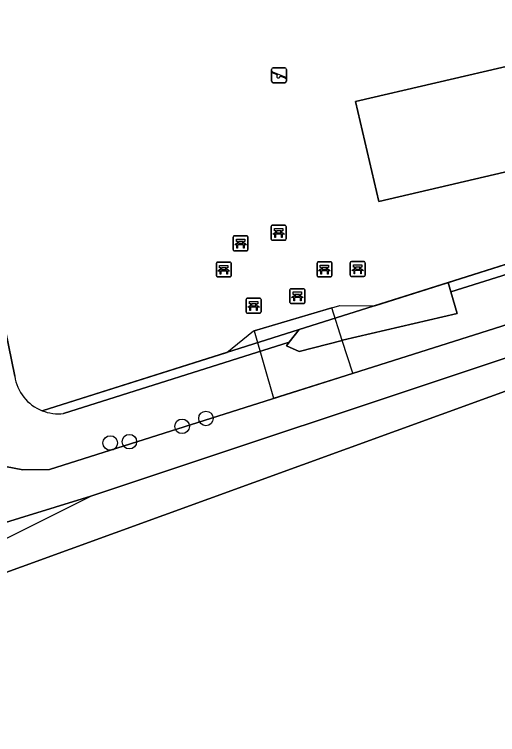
# Model space of a CAD drawing. Extents: x 160203 to 161530, y 379528 to 381797.
# Drawn here: x 161199.57 to 161232.08, y 381412.31 to 381460.73 of the extents above; entities that cross this region are included whole.
import ezdxf

# ---------------------------------------------------------------- set-up
doc = ezdxf.new("R2010")
doc.units = 0
for name, color, linetype in [('IMGEO_Bank', 7, 'Continuous'), ('IMGEO_Boom', 7, 'Continuous'), ('IMGEO_Dek', 7, 'Continuous'), ('IMGEO_Grasland_agrarisch', 7, 'Continuous'), ('IMGEO_Groenvoorziening', 7, 'Continuous'), ('IMGEO_Hek', 7, 'Continuous'), ('IMGEO_Pand', 7, 'Continuous'), ('IMGEO_Rijbaan_lokaal_onverhard', 7, 'Continuous'), ('IMGEO_Speelvoorziening', 7, 'Continuous'), ('IMGEO_Voetpad_gesloten', 7, 'Continuous'), ('IMGEO_Waterloop', 7, 'Continuous')]:
    doc.layers.add(name, color=color, linetype=linetype)

msp = doc.modelspace()

# ---------------------------------------------------------------- linework, layer by layer
at = {"layer": 'IMGEO_Bank'}
for p, q in [((161216.842, 381445.627), (161216.842, 381446.468)), ((161216.842, 381446.468), (161216.842, 381445.627)), ((161216.917, 381446.552), (161217.758, 381446.552)), ((161217.758, 381446.552), (161216.917, 381446.552)), ((161217.842, 381446.477), (161217.842, 381445.636)), ((161217.842, 381445.636), (161217.842, 381446.477)), ((161217.539, 381445.95), (161217.146, 381445.95)), ((161217.151, 381446.058), (161217.151, 381446.164)), ((161217.195, 381446.164), (161217.195, 381446.058)), ((161217.483, 381446.17), (161217.201, 381446.17)), ((161217.201, 381446.052), (161217.483, 381446.052)), ((161217.489, 381446.058), (161217.489, 381446.164)), ((161217.533, 381446.164), (161217.533, 381446.058)), ((161214.284, 381444.913), (161214.284, 381445.754)), ((161214.284, 381445.754), (161214.284, 381444.913)), ((161214.359, 381445.838), (161215.2, 381445.838)), ((161215.2, 381445.838), (161214.359, 381445.838)), ((161214.593, 381445.344), (161214.593, 381445.45)), ((161214.637, 381445.45), (161214.637, 381445.344)), ((161214.925, 381445.456), (161214.643, 381445.456)), ((161214.931, 381445.344), (161214.931, 381445.45)), ((161214.975, 381445.45), (161214.975, 381445.344)), ((161215.284, 381445.763), (161215.284, 381444.922)), ((161215.284, 381444.922), (161215.284, 381445.763)), ((161217.767, 381445.552), (161216.926, 381445.552)), ((161216.926, 381445.552), (161217.767, 381445.552)), ((161214.981, 381445.236), (161214.588, 381445.236)), ((161214.643, 381445.338), (161214.925, 381445.338)), ((161215.209, 381444.838), (161214.368, 381444.838)), ((161214.368, 381444.838), (161215.209, 381444.838)), ((161213.156, 381443.153), (161213.156, 381443.994)), ((161213.156, 381443.994), (161213.156, 381443.153)), ((161213.231, 381444.078), (161214.072, 381444.078)), ((161214.072, 381444.078), (161213.231, 381444.078)), ((161214.156, 381444.003), (161214.156, 381443.162)), ((161214.156, 381443.162), (161214.156, 381444.003)), ((161219.93, 381443.165), (161219.93, 381444.006)), ((161219.93, 381444.006), (161219.93, 381443.165)), ((161220.005, 381444.09), (161220.846, 381444.09)), ((161220.846, 381444.09), (161220.005, 381444.09)), ((161220.93, 381444.015), (161220.93, 381443.174)), ((161220.93, 381443.174), (161220.93, 381444.015)), ((161222.162, 381443.186), (161222.162, 381444.027)), ((161222.162, 381444.027), (161222.162, 381443.186)), ((161222.237, 381444.111), (161223.078, 381444.111)), ((161223.078, 381444.111), (161222.237, 381444.111)), ((161223.162, 381444.036), (161223.162, 381443.195)), ((161223.162, 381443.195), (161223.162, 381444.036)), ((161213.853, 381443.476), (161213.46, 381443.476)), ((161213.465, 381443.584), (161213.465, 381443.69)), ((161213.509, 381443.69), (161213.509, 381443.584)), ((161213.797, 381443.696), (161213.515, 381443.696)), ((161213.515, 381443.578), (161213.797, 381443.578)), ((161213.803, 381443.584), (161213.803, 381443.69)), ((161213.847, 381443.69), (161213.847, 381443.584)), ((161220.627, 381443.488), (161220.234, 381443.488)), ((161220.239, 381443.596), (161220.239, 381443.702)), ((161220.283, 381443.702), (161220.283, 381443.596)), ((161220.571, 381443.708), (161220.289, 381443.708)), ((161220.289, 381443.59), (161220.571, 381443.59)), ((161220.577, 381443.596), (161220.577, 381443.702)), ((161220.621, 381443.702), (161220.621, 381443.596)), ((161222.859, 381443.509), (161222.466, 381443.509)), ((161222.471, 381443.617), (161222.471, 381443.723)), ((161222.515, 381443.723), (161222.515, 381443.617)), ((161222.803, 381443.729), (161222.521, 381443.729)), ((161222.521, 381443.611), (161222.803, 381443.611)), ((161222.809, 381443.617), (161222.809, 381443.723)), ((161222.853, 381443.723), (161222.853, 381443.617)), ((161214.081, 381443.078), (161213.24, 381443.078)), ((161213.24, 381443.078), (161214.081, 381443.078)), ((161220.855, 381443.09), (161220.014, 381443.09)), ((161220.014, 381443.09), (161220.855, 381443.09)), ((161223.087, 381443.111), (161222.246, 381443.111)), ((161222.246, 381443.111), (161223.087, 381443.111)), ((161218.105, 381441.361), (161218.105, 381442.202)), ((161218.105, 381442.202), (161218.105, 381441.361)), ((161218.18, 381442.286), (161219.021, 381442.286)), ((161219.021, 381442.286), (161218.18, 381442.286)), ((161219.105, 381442.211), (161219.105, 381441.37)), ((161219.105, 381441.37), (161219.105, 381442.211)), ((161215.161, 381440.721), (161215.161, 381441.562)), ((161215.161, 381441.562), (161215.161, 381440.721)), ((161215.236, 381441.646), (161216.077, 381441.646)), ((161216.077, 381441.646), (161215.236, 381441.646)), ((161216.161, 381441.571), (161216.161, 381440.73)), ((161216.161, 381440.73), (161216.161, 381441.571)), ((161218.802, 381441.684), (161218.409, 381441.684)), ((161218.414, 381441.792), (161218.414, 381441.898)), ((161218.458, 381441.898), (161218.458, 381441.792)), ((161218.746, 381441.904), (161218.464, 381441.904)), ((161218.464, 381441.786), (161218.746, 381441.786)), ((161218.752, 381441.792), (161218.752, 381441.898)), ((161218.796, 381441.898), (161218.796, 381441.792)), ((161215.47, 381441.152), (161215.47, 381441.258)), ((161215.514, 381441.258), (161215.514, 381441.152)), ((161215.802, 381441.264), (161215.52, 381441.264)), ((161215.52, 381441.146), (161215.802, 381441.146)), ((161215.808, 381441.152), (161215.808, 381441.258)), ((161215.852, 381441.258), (161215.852, 381441.152)), ((161219.03, 381441.286), (161218.189, 381441.286)), ((161218.189, 381441.286), (161219.03, 381441.286)), ((161216.086, 381440.646), (161215.245, 381440.646)), ((161215.245, 381440.646), (161216.086, 381440.646)), ((161215.858, 381441.044), (161215.465, 381441.044))]:
    msp.add_line(p, q, dxfattribs=at)
for points in [[(161217.089, 381445.95), (161216.947, 381445.95), (161217.059, 381446.052), (161217.145, 381446.052)], [(161217.145, 381446.17), (161217.059, 381446.17), (161217.059, 381446.331), (161217.622, 381446.331), (161217.622, 381446.17), (161217.539, 381446.17)], [(161217.139, 381445.943), (161217.139, 381445.736), (161217.096, 381445.736), (161217.096, 381445.943)], [(161217.539, 381446.052), (161217.622, 381446.052), (161217.734, 381445.95), (161217.595, 381445.95)], [(161217.589, 381445.943), (161217.589, 381445.736), (161217.545, 381445.736), (161217.545, 381445.943)], [(161214.587, 381445.456), (161214.501, 381445.456), (161214.501, 381445.617), (161215.064, 381445.617), (161215.064, 381445.456), (161214.981, 381445.456)], [(161214.531, 381445.236), (161214.389, 381445.236), (161214.501, 381445.338), (161214.587, 381445.338)], [(161214.581, 381445.229), (161214.581, 381445.022), (161214.538, 381445.022), (161214.538, 381445.229)], [(161214.981, 381445.338), (161215.064, 381445.338), (161215.176, 381445.236), (161215.037, 381445.236)], [(161215.031, 381445.229), (161215.031, 381445.022), (161214.987, 381445.022), (161214.987, 381445.229)], [(161213.403, 381443.476), (161213.261, 381443.476), (161213.373, 381443.578), (161213.459, 381443.578)], [(161213.459, 381443.696), (161213.373, 381443.696), (161213.373, 381443.857), (161213.936, 381443.857), (161213.936, 381443.696), (161213.853, 381443.696)], [(161213.453, 381443.469), (161213.453, 381443.262), (161213.41, 381443.262), (161213.41, 381443.469)], [(161213.853, 381443.578), (161213.936, 381443.578), (161214.048, 381443.476), (161213.909, 381443.476)], [(161213.903, 381443.469), (161213.903, 381443.262), (161213.859, 381443.262), (161213.859, 381443.469)], [(161220.177, 381443.488), (161220.035, 381443.488), (161220.147, 381443.59), (161220.233, 381443.59)], [(161220.233, 381443.708), (161220.147, 381443.708), (161220.147, 381443.869), (161220.71, 381443.869), (161220.71, 381443.708), (161220.627, 381443.708)], [(161220.227, 381443.481), (161220.227, 381443.274), (161220.184, 381443.274), (161220.184, 381443.481)], [(161220.627, 381443.59), (161220.71, 381443.59), (161220.822, 381443.488), (161220.683, 381443.488)], [(161220.677, 381443.481), (161220.677, 381443.274), (161220.633, 381443.274), (161220.633, 381443.481)], [(161222.409, 381443.509), (161222.267, 381443.509), (161222.379, 381443.611), (161222.465, 381443.611)], [(161222.465, 381443.729), (161222.379, 381443.729), (161222.379, 381443.89), (161222.942, 381443.89), (161222.942, 381443.729), (161222.859, 381443.729)], [(161222.459, 381443.502), (161222.459, 381443.295), (161222.416, 381443.295), (161222.416, 381443.502)], [(161222.859, 381443.611), (161222.942, 381443.611), (161223.054, 381443.509), (161222.915, 381443.509)], [(161222.909, 381443.502), (161222.909, 381443.295), (161222.865, 381443.295), (161222.865, 381443.502)], [(161218.408, 381441.904), (161218.322, 381441.904), (161218.322, 381442.065), (161218.885, 381442.065), (161218.885, 381441.904), (161218.802, 381441.904)], [(161218.352, 381441.684), (161218.21, 381441.684), (161218.322, 381441.786), (161218.408, 381441.786)], [(161218.402, 381441.677), (161218.402, 381441.47), (161218.359, 381441.47), (161218.359, 381441.677)], [(161218.802, 381441.786), (161218.885, 381441.786), (161218.997, 381441.684), (161218.858, 381441.684)], [(161218.852, 381441.677), (161218.852, 381441.47), (161218.808, 381441.47), (161218.808, 381441.677)], [(161215.408, 381441.044), (161215.266, 381441.044), (161215.378, 381441.146), (161215.464, 381441.146)], [(161215.464, 381441.264), (161215.378, 381441.264), (161215.378, 381441.425), (161215.941, 381441.425), (161215.941, 381441.264), (161215.858, 381441.264)], [(161215.858, 381441.146), (161215.941, 381441.146), (161216.053, 381441.044), (161215.914, 381441.044)], [(161215.458, 381441.037), (161215.458, 381440.83), (161215.415, 381440.83), (161215.415, 381441.037)], [(161215.908, 381441.037), (161215.908, 381440.83), (161215.864, 381440.83), (161215.864, 381441.037)]]:
    msp.add_lwpolyline(points, dxfattribs=at)
for centre, radius, start, end in [((161216.92, 381446.474), 0.0779, 92.4484, 184.2845), ((161216.92, 381446.474), 0.0779, 92.4484, 184.2845), ((161217.764, 381446.474), 0.0779, 2.4484, 94.2845), ((161217.764, 381446.474), 0.0779, 2.4484, 94.2845), ((161217.089, 381445.943), 0.00671, 2.8957, 87.1043), ((161217.146, 381445.943), 0.00671, 92.8957, 177.1043), ((161217.144, 381446.163), 0.00671, 2.8957, 87.1043), ((161217.144, 381446.059), 0.00671, 272.8957, 357.1043), ((161217.201, 381446.163), 0.00671, 92.8957, 177.1043), ((161217.201, 381446.059), 0.00671, 182.8957, 267.1043), ((161217.483, 381446.163), 0.00671, 2.8957, 87.1043), ((161217.483, 381446.059), 0.00671, 272.8957, 357.1043), ((161217.54, 381446.163), 0.00671, 92.8957, 177.1043), ((161217.54, 381446.059), 0.00671, 182.8957, 267.1043), ((161217.538, 381445.943), 0.00671, 2.8957, 87.1043), ((161217.595, 381445.943), 0.00671, 92.8957, 177.1043), ((161214.362, 381445.76), 0.0779, 92.4484, 184.2845), ((161214.362, 381445.76), 0.0779, 92.4484, 184.2845), ((161214.586, 381445.449), 0.00671, 2.8957, 87.1043), ((161214.643, 381445.449), 0.00671, 92.8957, 177.1043), ((161214.925, 381445.449), 0.00671, 2.8957, 87.1043), ((161214.982, 381445.449), 0.00671, 92.8957, 177.1043), ((161215.206, 381445.76), 0.0779, 2.4484, 94.2845), ((161215.206, 381445.76), 0.0779, 2.4484, 94.2845), ((161216.92, 381445.63), 0.0779, 182.4484, 274.2845), ((161216.92, 381445.63), 0.0779, 182.4484, 274.2845), ((161217.764, 381445.63), 0.0779, 272.4484, 4.2845), ((161217.764, 381445.63), 0.0779, 272.4484, 4.2845), ((161214.531, 381445.229), 0.00671, 2.8957, 87.1043), ((161214.588, 381445.229), 0.00671, 92.8957, 177.1043), ((161214.586, 381445.345), 0.00671, 272.8957, 357.1043), ((161214.643, 381445.345), 0.00671, 182.8957, 267.1043), ((161214.925, 381445.345), 0.00671, 272.8957, 357.1043), ((161214.982, 381445.345), 0.00671, 182.8957, 267.1043), ((161214.98, 381445.229), 0.00671, 2.8957, 87.1043), ((161215.037, 381445.229), 0.00671, 92.8957, 177.1043), ((161215.206, 381444.916), 0.0779, 272.4484, 4.2845), ((161215.206, 381444.916), 0.0779, 272.4484, 4.2845), ((161214.362, 381444.916), 0.0779, 182.4484, 274.2845), ((161214.362, 381444.916), 0.0779, 182.4484, 274.2845), ((161213.234, 381444), 0.0779, 92.4484, 184.2845), ((161213.234, 381444), 0.0779, 92.4484, 184.2845), ((161214.078, 381444), 0.0779, 2.4484, 94.2845), ((161214.078, 381444), 0.0779, 2.4484, 94.2845), ((161220.008, 381444.012), 0.0779, 92.4484, 184.2845), ((161220.008, 381444.012), 0.0779, 92.4484, 184.2845), ((161220.852, 381444.012), 0.0779, 2.4484, 94.2845), ((161220.852, 381444.012), 0.0779, 2.4484, 94.2845), ((161222.24, 381444.033), 0.0779, 92.4484, 184.2845), ((161222.24, 381444.033), 0.0779, 92.4484, 184.2845), ((161223.084, 381444.033), 0.0779, 2.4484, 94.2845), ((161223.084, 381444.033), 0.0779, 2.4484, 94.2845), ((161213.403, 381443.469), 0.00671, 2.8957, 87.1043), ((161213.46, 381443.469), 0.00671, 92.8957, 177.1043), ((161213.458, 381443.689), 0.00671, 2.8957, 87.1043), ((161213.458, 381443.585), 0.00671, 272.8957, 357.1043), ((161213.515, 381443.689), 0.00671, 92.8957, 177.1043), ((161213.515, 381443.585), 0.00671, 182.8957, 267.1043), ((161213.797, 381443.689), 0.00671, 2.8957, 87.1043), ((161213.797, 381443.585), 0.00671, 272.8957, 357.1043), ((161213.854, 381443.689), 0.00671, 92.8957, 177.1043), ((161213.854, 381443.585), 0.00671, 182.8957, 267.1043), ((161213.852, 381443.469), 0.00671, 2.8957, 87.1043), ((161213.909, 381443.469), 0.00671, 92.8957, 177.1043), ((161220.177, 381443.481), 0.00671, 2.8957, 87.1043), ((161220.234, 381443.481), 0.00671, 92.8957, 177.1043), ((161220.232, 381443.701), 0.00671, 2.8957, 87.1043), ((161220.232, 381443.597), 0.00671, 272.8957, 357.1043), ((161220.289, 381443.701), 0.00671, 92.8957, 177.1043), ((161220.289, 381443.597), 0.00671, 182.8957, 267.1043), ((161220.571, 381443.701), 0.00671, 2.8957, 87.1043), ((161220.571, 381443.597), 0.00671, 272.8957, 357.1043), ((161220.628, 381443.701), 0.00671, 92.8957, 177.1043), ((161220.628, 381443.597), 0.00671, 182.8957, 267.1043), ((161220.626, 381443.481), 0.00671, 2.8957, 87.1043), ((161220.683, 381443.481), 0.00671, 92.8957, 177.1043), ((161222.409, 381443.502), 0.00671, 2.8957, 87.1043), ((161222.466, 381443.502), 0.00671, 92.8957, 177.1043), ((161222.464, 381443.722), 0.00671, 2.8957, 87.1043), ((161222.464, 381443.618), 0.00671, 272.8957, 357.1043), ((161222.521, 381443.722), 0.00671, 92.8957, 177.1043), ((161222.521, 381443.618), 0.00671, 182.8957, 267.1043), ((161222.803, 381443.722), 0.00671, 2.8957, 87.1043), ((161222.803, 381443.618), 0.00671, 272.8957, 357.1043), ((161222.86, 381443.722), 0.00671, 92.8957, 177.1043), ((161222.86, 381443.618), 0.00671, 182.8957, 267.1043), ((161222.858, 381443.502), 0.00671, 2.8957, 87.1043), ((161222.915, 381443.502), 0.00671, 92.8957, 177.1043), ((161213.234, 381443.156), 0.0779, 182.4484, 274.2845), ((161213.234, 381443.156), 0.0779, 182.4484, 274.2845), ((161214.078, 381443.156), 0.0779, 272.4484, 4.2845), ((161214.078, 381443.156), 0.0779, 272.4484, 4.2845), ((161220.008, 381443.168), 0.0779, 182.4484, 274.2845), ((161220.008, 381443.168), 0.0779, 182.4484, 274.2845), ((161220.852, 381443.168), 0.0779, 272.4484, 4.2845), ((161220.852, 381443.168), 0.0779, 272.4484, 4.2845), ((161222.24, 381443.189), 0.0779, 182.4484, 274.2845), ((161222.24, 381443.189), 0.0779, 182.4484, 274.2845), ((161223.084, 381443.189), 0.0779, 272.4484, 4.2845), ((161223.084, 381443.189), 0.0779, 272.4484, 4.2845), ((161218.183, 381442.208), 0.0779, 92.4484, 184.2845), ((161218.183, 381442.208), 0.0779, 92.4484, 184.2845), ((161219.027, 381442.208), 0.0779, 2.4484, 94.2845), ((161219.027, 381442.208), 0.0779, 2.4484, 94.2845), ((161215.239, 381441.568), 0.0779, 92.4484, 184.2845), ((161215.239, 381441.568), 0.0779, 92.4484, 184.2845), ((161216.083, 381441.568), 0.0779, 2.4484, 94.2845), ((161216.083, 381441.568), 0.0779, 2.4484, 94.2845), ((161218.352, 381441.677), 0.00671, 2.8957, 87.1043), ((161218.409, 381441.677), 0.00671, 92.8957, 177.1043), ((161218.407, 381441.897), 0.00671, 2.8957, 87.1043), ((161218.407, 381441.793), 0.00671, 272.8957, 357.1043), ((161218.464, 381441.897), 0.00671, 92.8957, 177.1043), ((161218.464, 381441.793), 0.00671, 182.8957, 267.1043), ((161218.746, 381441.897), 0.00671, 2.8957, 87.1043), ((161218.746, 381441.793), 0.00671, 272.8957, 357.1043), ((161218.803, 381441.897), 0.00671, 92.8957, 177.1043), ((161218.803, 381441.793), 0.00671, 182.8957, 267.1043), ((161218.801, 381441.677), 0.00671, 2.8957, 87.1043), ((161218.858, 381441.677), 0.00671, 92.8957, 177.1043), ((161215.463, 381441.257), 0.00671, 2.8957, 87.1043), ((161215.463, 381441.153), 0.00671, 272.8957, 357.1043), ((161215.52, 381441.257), 0.00671, 92.8957, 177.1043), ((161215.52, 381441.153), 0.00671, 182.8957, 267.1043), ((161215.802, 381441.257), 0.00671, 2.8957, 87.1043), ((161215.802, 381441.153), 0.00671, 272.8957, 357.1043), ((161215.859, 381441.257), 0.00671, 92.8957, 177.1043), ((161215.859, 381441.153), 0.00671, 182.8957, 267.1043), ((161218.183, 381441.364), 0.0779, 182.4484, 274.2845), ((161218.183, 381441.364), 0.0779, 182.4484, 274.2845), ((161219.027, 381441.364), 0.0779, 272.4484, 4.2845), ((161219.027, 381441.364), 0.0779, 272.4484, 4.2845), ((161215.239, 381440.724), 0.0779, 182.4484, 274.2845), ((161215.239, 381440.724), 0.0779, 182.4484, 274.2845), ((161215.408, 381441.037), 0.00671, 2.8957, 87.1043), ((161215.465, 381441.037), 0.00671, 92.8957, 177.1043), ((161215.857, 381441.037), 0.00671, 2.8957, 87.1043), ((161215.914, 381441.037), 0.00671, 92.8957, 177.1043), ((161216.083, 381440.724), 0.0779, 272.4484, 4.2845), ((161216.083, 381440.724), 0.0779, 272.4484, 4.2845)]:
    msp.add_arc(centre, radius, start, end, dxfattribs=at)
at = {"layer": 'IMGEO_Boom'}
for centre in [(161212.456, 381433.564), (161210.851, 381433.033), (161206.017, 381431.915), (161207.305, 381432.001)]:
    msp.add_circle(centre, 0.489, dxfattribs=at)
at = {"layer": 'IMGEO_Dek'}
msp.add_lwpolyline([(161217.006, 381434.917), (161222.343, 381436.608), (161221.63, 381438.811), (161220.92, 381441.006), (161215.695, 381439.462)], close=True, dxfattribs=at)
at = {"layer": 'IMGEO_Grasland_agrarisch'}
msp.add_lwpolyline([(161230.308, 381385.504), (161247.45, 381391.799), (161250.417, 381393.036), (161253.778, 381394.438), (161253.938, 381394.076), (161275.163, 381402.438), (161283.299, 381405.644), (161287.044, 381407.676), (161291.024, 381409.835), (161297.191, 381413.048), (161291.751, 381414.835), (161276.097, 381419.523), (161263.232, 381426.053), (161255.831, 381432), (161247.306, 381440.079), (161234.578, 381436.117), (161190.686, 381420.206), (161167.123, 381412.797), (161143.539, 381405.381), (161130.511, 381401.142), (161125.028, 381399.227), (161118.6, 381395.666), (161111.152, 381390.916), (161100.635, 381384.026)], dxfattribs=at)
at = {"layer": 'IMGEO_Groenvoorziening'}
for points in [[(161199.761, 381512.609), (161198.225, 381514.377), (161196.399, 381516.629), (161190.69, 381507.898), (161183.662, 381512.498), (161186.822, 381517.327), (161187.642, 381516.778), (161190.286, 381520.722), (161188.787, 381521.726), (161188.649, 381521.54), (161182.218, 381511.524), (161180.903, 381508.966), (161179.822, 381506.3), (161178.867, 381503.462), (161194.528, 381441.788), (161198.326, 381442.537), (161199.588, 381436.407)], [(161201.436, 381434.083), (161218.719, 381439.535), (161228.747, 381442.699), (161241.105, 381446.597), (161244.45, 381447.57), (161251.542, 381449.834), (161250.332, 381452.25), (161248.694, 381454.902), (161246.993, 381458.38), (161244.393, 381465.694), (161243.49, 381468.776), (161242.716, 381472.152), (161241.669, 381477.972)], [(161255.32, 381443.249), (161252.633, 381447.657), (161250.265, 381446.027), (161246.084, 381445.141), (161245.344, 381445.37), (161245.465, 381444.89), (161241.678, 381442.733), (161231.857, 381439.622), (161201.929, 381430.141), (161200.131, 381430.113), (161198.364, 381430.445), (161196.906, 381428.662), (161195.615, 381427.376), (161194.215, 381426.21), (161191.131, 381424.275), (161190.005, 381423.821), (161204.713, 381428.332), (161233.185, 381437.825), (161248.402, 381442.899), (161257.885, 381433.802)], [(161218.058, 381438.692), (161218.719, 381439.535), (161201.436, 381434.083)], [(161202.876, 381433.898), (161218.058, 381438.692)]]:
    msp.add_lwpolyline(points, dxfattribs=at)
for points in [[(161244.142, 381459.903), (161245.705, 381453.198), (161224.084, 381448.157), (161222.52, 381454.862)], [(161244.3, 381446.893), (161244.984, 381446.799), (161245.344, 381445.37), (161246.084, 381445.141), (161250.265, 381446.027), (161252.633, 381447.657), (161251.542, 381449.834), (161244.45, 381447.57), (161241.105, 381446.597), (161228.747, 381442.699), (161228.93, 381442.071)], [(161229.354, 381440.613), (161228.93, 381442.071), (161228.747, 381442.699), (161218.719, 381439.535), (161218.058, 381438.692), (161217.865, 381438.446), (161218.719, 381438.054), (161221.63, 381438.811), (161221.65, 381438.816)]]:
    msp.add_lwpolyline(points, close=True, dxfattribs=at)
for centre, radius, start, end in [((161202.52, 381436.842), 2.964, 188.4362, 248.5459), ((161202.522, 381436.84), 2.963, 248.4976, 276.8608)]:
    msp.add_arc(centre, radius, start, end, dxfattribs=at)
at = {"layer": 'IMGEO_Hek'}
for points in [[(161223.81, 381441.141), (161241.105, 381446.597)], [(161213.85, 381437.999), (161215.661, 381439.452), (161215.695, 381439.462), (161219.557, 381440.603), (161220.92, 381441.006), (161221.466, 381441.167), (161223.81, 381441.141)], [(161130.202, 381402.093), (161143.234, 381406.333), (161190.31, 381421.136), (161204.713, 381428.332), (161233.185, 381437.825)], [(161201.436, 381434.083), (161213.85, 381437.999)]]:
    msp.add_lwpolyline(points, dxfattribs=at)
at = {"layer": 'IMGEO_Pand'}
msp.add_lwpolyline([(161224.084, 381448.157), (161245.705, 381453.198), (161244.142, 381459.903), (161222.52, 381454.862)], close=True, dxfattribs=at)
at = {"layer": 'IMGEO_Rijbaan_lokaal_onverhard'}
msp.add_lwpolyline([(161167.123, 381412.797), (161190.686, 381420.206), (161234.578, 381436.117), (161247.306, 381440.079), (161248.402, 381442.899), (161233.185, 381437.825), (161204.713, 381428.332), (161190.005, 381423.821), (161186.47, 381423.424), (161184.188, 381422.89), (161168.677, 381417.417), (161162.611, 381415.553), (161156.683, 381413.947), (161150.921, 381411.818), (161147.193, 381410.114), (161146.348, 381409.842), (161139.127, 381408.162), (161132.313, 381406.256), (161129.895, 381405.522), (161126.972, 381404.062), (161117.947, 381397.912), (161130.202, 381402.093), (161143.234, 381406.333)], close=True, dxfattribs=at)
at = {"layer": 'IMGEO_Speelvoorziening'}
for p, q in [((161216.875, 381456.235), (161216.875, 381457.035)), ((161216.875, 381457.035), (161216.875, 381456.235)), ((161216.975, 381457.135), (161217.765, 381457.135)), ((161217.765, 381457.135), (161216.975, 381457.135)), ((161217.865, 381457.035), (161217.865, 381456.235)), ((161217.865, 381456.235), (161217.865, 381457.035)), ((161217.258, 381456.663), (161216.919, 381456.8)), ((161216.944, 381456.86), (161217.82, 381456.507)), ((161217.796, 381456.447), (161217.456, 381456.584)), ((161217.765, 381456.135), (161216.975, 381456.135)), ((161216.975, 381456.135), (161217.765, 381456.135))]:
    msp.add_line(p, q, dxfattribs=at)
for centre, radius, start, end in [((161216.975, 381457.035), 0.1, 90, 180), ((161216.975, 381457.035), 0.1, 90, 180), ((161217.765, 381457.035), 0.1, 0, 90), ((161217.765, 381457.035), 0.1, 360, 90), ((161216.932, 381456.83), 0.0327, 68.078, 248.078), ((161217.337, 381456.573), 0.12, 130.9928, 5.1632), ((161216.975, 381456.235), 0.1, 180, 270), ((161216.975, 381456.235), 0.1, 180, 270), ((161217.765, 381456.235), 0.1, 270, 0), ((161217.765, 381456.235), 0.1, 270, 0), ((161217.808, 381456.477), 0.0327, 248.078, 68.078)]:
    msp.add_arc(centre, radius, start, end, dxfattribs=at)
at = {"layer": 'IMGEO_Voetpad_gesloten'}
msp.add_lwpolyline([(161220.92, 381441.006), (161215.695, 381439.462), (161217.006, 381434.917), (161222.343, 381436.608), (161221.63, 381438.811)], close=True, dxfattribs=at)
at = {"layer": 'IMGEO_Waterloop'}
for points in [[(161231.857, 381439.622), (161241.678, 381442.733), (161245.465, 381444.89), (161245.344, 381445.37), (161244.984, 381446.799), (161244.3, 381446.893), (161228.93, 381442.071), (161229.354, 381440.613), (161221.65, 381438.816), (161221.63, 381438.811), (161218.719, 381438.054), (161217.865, 381438.446), (161218.058, 381438.692), (161202.876, 381433.898)], [(161199.588, 381436.407), (161198.326, 381442.537), (161194.528, 381441.788), (161195.87, 381433.761), (161196.393, 381432.311), (161196.919, 381430.851), (161198.364, 381430.445), (161200.131, 381430.113), (161201.929, 381430.141), (161231.857, 381439.622)]]:
    msp.add_lwpolyline(points, dxfattribs=at)
for centre, radius, start, end in [((161202.52, 381436.842), 2.964, 188.4362, 248.5459), ((161202.522, 381436.84), 2.963, 248.4976, 276.8608)]:
    msp.add_arc(centre, radius, start, end, dxfattribs=at)

doc.saveas('drawing.dxf')
